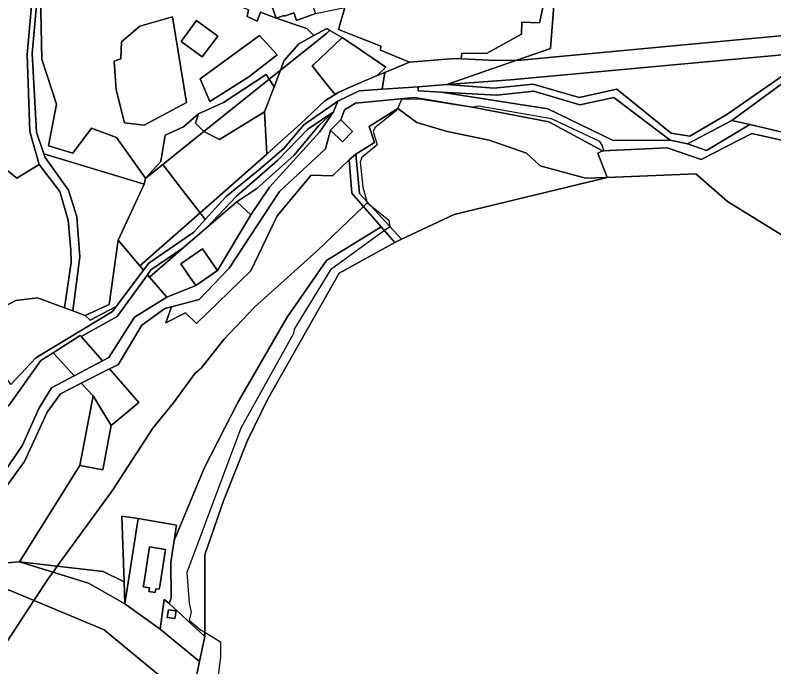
# Model space of a CAD drawing. Extents: x -477304 to -465429, y -1159113 to -1149210.
# Drawn here: x -473107.7 to -472814.2, y -1152243 to -1151991.1 of the extents above; entities that cross this region are included whole.
import ezdxf

# ---------------------------------------------------------------- set-up
doc = ezdxf.new("R2010")
doc.units = 0
for name, color, linetype in [('BPEJ_s', 7, 'Continuous'), ('orna_s', 7, 'Continuous'), ('ostatni_s', 7, 'Continuous'), ('PUPFL_s', 7, 'Continuous'), ('trav_porost_s', 7, 'Continuous'), ('voda_s', 7, 'Continuous'), ('zahrada_s', 7, 'Continuous')]:
    doc.layers.add(name, color=color, linetype=linetype)

msp = doc.modelspace()

# ---------------------------------------------------------------- linework, layer by layer
at = {"layer": 'BPEJ_s'}
for points in [[(-472790.4, -1152088.88), (-472832.17, -1152063.06), (-472844.43, -1152052.44), (-472878.73, -1152053.84), (-472882.33, -1152044.4), (-472880.45, -1152043.54), (-472880.02, -1152043.52), (-472880.66, -1152041.37), (-472881.51, -1152039.88), (-472900.24, -1152031.16), (-472928.32, -1152026.26), (-472930.51, -1152026.63), (-472930.87, -1152026.69), (-472951.3, -1152023.5), (-472958.32, -1152023.71), (-472959.84, -1152027.32), (-472959.94, -1152027.54), (-472960.03, -1152027.75), (-472968.54, -1152034.56), (-472969.18, -1152036.05), (-472967.69, -1152041.16), (-472973.64, -1152046.05), (-472974.28, -1152047.75), (-472973.22, -1152057.54), (-472971.67, -1152063.12), (-472971.54, -1152063.59), (-472970.36, -1152064.54), (-472969.93, -1152064.89), (-472963.22, -1152070.31), (-472962.82, -1152072.73), (-472962.8, -1152072.8), (-472962.79, -1152072.86), (-472964.84, -1152074.34), (-472985.77, -1152089.46), (-472999.82, -1152112.44), (-473000.03, -1152114.14), (-473020.46, -1152150.74), (-473041.31, -1152206.49), (-473040.46, -1152218.4), (-473039.61, -1152221.81), (-473040.46, -1152225), (-473035.99, -1152228.62), (-473034.41, -1152229.58), (-473028.33, -1152233.3), (-473028.33, -1152239.25), (-473031.73, -1152266.28)], [(-472790.4, -1152088.88), (-472832.17, -1152063.06), (-472844.43, -1152052.44), (-472878.73, -1152053.84), (-472882.33, -1152044.4), (-472880.45, -1152043.54), (-472880.02, -1152043.52), (-472880.66, -1152041.37), (-472881.51, -1152039.88), (-472900.24, -1152031.16), (-472928.32, -1152026.26), (-472930.51, -1152026.63), (-472930.87, -1152026.69), (-472951.3, -1152023.5), (-472958.32, -1152023.71), (-472959.84, -1152027.32), (-472959.94, -1152027.54), (-472960.03, -1152027.75), (-472968.54, -1152034.56), (-472969.18, -1152036.05), (-472967.69, -1152041.16), (-472973.64, -1152046.05), (-472974.28, -1152047.75), (-472973.22, -1152057.54), (-472971.67, -1152063.12), (-472971.54, -1152063.59)], [(-473115.57, -1152240.32), (-473100.46, -1152217.35), (-473094.72, -1152208.61), (-473093.09, -1152206.38), (-473091.43, -1152204.1), (-473070.25, -1152174.99), (-473054.5, -1152150.74), (-473046.42, -1152140.95), (-473038.12, -1152129.46), (-473035.78, -1152127.54), (-473028.95, -1152118.89), (-473027.05, -1152116.48), (-473015.14, -1152103.93), (-472990.88, -1152082.22), (-472973, -1152064.99), (-472971.54, -1152063.59), (-472970.36, -1152064.54), (-472969.93, -1152064.89), (-472963.22, -1152070.31), (-472962.82, -1152072.73), (-472962.8, -1152072.8), (-472962.79, -1152072.86), (-472964.84, -1152074.34), (-472985.77, -1152089.46), (-472999.82, -1152112.44), (-473000.03, -1152114.14), (-473020.46, -1152150.74), (-473041.31, -1152206.49), (-473040.46, -1152218.4), (-473039.61, -1152221.81), (-473040.46, -1152225), (-473035.99, -1152228.62), (-473034.41, -1152229.58), (-473028.33, -1152233.3), (-473028.33, -1152239.25), (-473031.73, -1152266.28)], [(-472971.54, -1152063.59), (-472973, -1152064.99), (-472990.88, -1152082.22), (-473015.14, -1152103.93), (-473027.05, -1152116.48), (-473028.95, -1152118.89), (-473035.78, -1152127.54), (-473038.12, -1152129.46), (-473046.42, -1152140.95), (-473054.5, -1152150.74), (-473070.25, -1152174.99), (-473091.43, -1152204.1), (-473093.09, -1152206.38), (-473094.72, -1152208.61), (-473100.46, -1152217.35), (-473115.57, -1152240.32)]]:
    msp.add_lwpolyline(points, dxfattribs=at)
at = {"layer": 'orna_s'}
for points in [[(-473005.14, -1152012.38), (-472987.31, -1151998.14), (-472986.01, -1151997), (-472981.27, -1151999.66), (-472984.63, -1152002.87), (-472992.19, -1152010.09), (-472992.83, -1152010.7), (-472987, -1152018.01), (-472984, -1152021.77), (-472987.93, -1152024.24), (-472997.3, -1152033.03), (-473007.1, -1152041.88), (-473010.35, -1152044.74), (-473011.23, -1152028.43), (-473007.54, -1152018.7)], [(-473007.54, -1152018.7), (-473009.45, -1152015.82), (-473005.14, -1152012.38)], [(-472976.97, -1152018.42), (-472969.47, -1152015.15), (-472967.68, -1152014.41), (-472964.7, -1152013.19), (-472965.74, -1152019.72), (-472974.59, -1152020.32), (-472982.95, -1152024.3), (-472996, -1152033.44), (-473003.82, -1152042.58), (-473013.61, -1152050.98), (-473026.1, -1152061.14), (-473034.2, -1152070.07), (-473036.18, -1152067.47), (-473010.35, -1152044.74), (-473007.1, -1152041.88), (-472997.3, -1152033.03), (-472987.93, -1152024.24), (-472984, -1152021.77), (-472982.49, -1152020.82)], [(-473011.23, -1152028.43), (-473028.65, -1152039.07), (-473034.78, -1152036.07), (-473009.45, -1152015.82), (-473007.54, -1152018.7)], [(-473010.35, -1152044.74), (-473036.18, -1152067.47), (-473041.67, -1152060.36), (-473050.64, -1152048.74), (-473034.78, -1152036.07), (-473028.65, -1152039.07), (-473011.23, -1152028.43)], [(-473067.91, -1152078.09), (-473057.88, -1152056.33), (-473057.3, -1152054.09), (-473056.59, -1152053.52), (-473050.64, -1152048.74), (-473041.67, -1152060.36), (-473036.18, -1152067.47), (-473059.52, -1152088.01)], [(-473059.52, -1152088.01), (-473036.18, -1152067.47), (-473034.2, -1152070.07), (-473038.61, -1152074.94), (-473055.98, -1152086.91), (-473058.07, -1152089.69)]]:
    msp.add_lwpolyline(points, close=True, dxfattribs=at)
at = {"layer": 'ostatni_s'}
for points in [[(-473098.29, -1151974.21), (-473101.11, -1152005.92), (-473099.42, -1152036.28), (-473096.61, -1152044.64), (-473096.12, -1152046.11), (-473087.12, -1152058.68), (-473083.9, -1152069.06), (-473082.72, -1152084.48), (-473085.47, -1152105.42), (-473088.71, -1152104.22), (-473086.01, -1152086.73), (-473086.24, -1152081.86), (-473087.27, -1152070.32), (-473090.49, -1152059.17), (-473098.48, -1152048.76), (-473102.06, -1152036.02), (-473103.08, -1152006.22), (-473100.39, -1151975.73)], [(-473109.42, -1152133.88), (-473099.78, -1152123.48), (-473070.06, -1152105.64), (-473068.6, -1152103.7), (-473058.07, -1152089.69), (-473055.98, -1152086.91), (-473038.61, -1152074.94), (-473034.2, -1152070.07), (-473026.1, -1152061.14), (-473013.61, -1152050.98), (-473003.82, -1152042.58), (-472996, -1152033.44), (-472982.95, -1152024.3), (-472984.57, -1152028.47), (-472994.51, -1152035.12), (-473006.14, -1152047.05), (-473022.09, -1152061.03), (-473033.68, -1152073.29), (-473042.71, -1152081.04), (-473055.19, -1152089.46), (-473056.6, -1152091.4), (-473068.3, -1152107.56), (-473082.22, -1152115.31), (-473082.53, -1152114.93), (-473093.02, -1152121.65), (-473097.82, -1152124.52), (-473110.14, -1152141.91)]]:
    msp.add_lwpolyline(points, dxfattribs=at)
for points in [[(-473003.65, -1151991.13), (-473006.75, -1151992.23), (-473008.45, -1151987.45), (-472992.18, -1151981.23), (-472992.02, -1151981.73), (-472990.05, -1151981), (-472988.46, -1151985.47), (-472990.41, -1151986.16), (-472990.19, -1151986.67), (-472992.56, -1151987.57), (-472991.57, -1151990.37), (-472998.86, -1151993.15), (-472999.86, -1151990.35), (-472999.91, -1151990.17), (-473003.5, -1151991.47)], [(-473029.36, -1151999.14), (-473035.39, -1152007.16), (-473043.49, -1152001.2), (-473037.53, -1151993.12)], [(-472976.97, -1152018.42), (-472982.49, -1152020.82), (-472984, -1152021.77), (-472987, -1152018.01), (-472992.83, -1152010.7), (-472992.19, -1152010.09), (-472984.63, -1152002.87), (-472981.27, -1151999.66), (-472974.12, -1152004.51), (-472964.29, -1152011.18), (-472967.68, -1152014.41), (-472969.47, -1152015.15)], [(-472889.33, -1152025.73), (-472907.03, -1152020.43), (-472921.34, -1152021.99), (-472942.94, -1152020.81), (-472951.85, -1152020.32), (-472951.83, -1152018.73), (-472940.79, -1152017.89), (-472922.48, -1152019.31), (-472907.35, -1152017.68), (-472889.5, -1152022.83), (-472874.99, -1152019.64), (-472854, -1152036.62), (-472846.69, -1152037.82), (-472832.36, -1152029.45), (-472807.51, -1152012.17), (-472796.94, -1152005.09), (-472790.37, -1152004.49), (-472795.19, -1152006.82), (-472805.21, -1152013.16), (-472830.49, -1152031.72), (-472847.63, -1152040.86), (-472854.36, -1152039.34), (-472876.11, -1152022.86)], [(-472889.33, -1152025.73), (-472876.11, -1152022.86), (-472854.36, -1152039.34), (-472876.42, -1152039.57), (-472901.65, -1152027.25), (-472942.94, -1152020.81), (-472921.34, -1152021.99), (-472907.03, -1152020.43)], [(-472981.11, -1152040.08), (-472985.7, -1152035.57), (-472981.78, -1152031.58), (-472977.19, -1152036.09)], [(-472958.26, -1152077.68), (-472960.86, -1152078.9), (-472966.13, -1152072.86), (-472977.45, -1152059.9), (-472978.58, -1152047.03), (-472975.95, -1152044.79), (-472974.57, -1152059.97)], [(-473037.81, -1152095.63), (-473040.89, -1152091.19), (-473043.69, -1152087.17), (-473035.32, -1152081.35), (-473030.75, -1152087.92), (-473029.44, -1152089.8)], [(-473074.01, -1152124.7), (-473084.86, -1152130.44), (-473091.12, -1152123.69), (-473093.02, -1152121.65), (-473082.53, -1152114.93), (-473082.22, -1152115.31)], [(-473059.94, -1152140.82), (-473070.66, -1152149.66), (-473077.58, -1152138.27), (-473082.17, -1152133.33), (-473071.27, -1152127.83)], [(-473106.05, -1152202.42), (-473123.09, -1152203.62), (-473123.02, -1152202.85), (-473121.74, -1152187.69), (-473104.18, -1152163.6), (-473095.33, -1152144.58), (-473090.26, -1152137.41), (-473082.17, -1152133.33), (-473077.58, -1152138.27), (-473082.72, -1152165.21)], [(-473077.58, -1152138.27), (-473070.66, -1152149.66), (-473073.78, -1152166.84), (-473082.72, -1152165.21)], [(-473047.54, -1152202.49), (-473047.37, -1152216.42), (-473048.19, -1152218.51), (-473050.13, -1152216.93), (-473051.6, -1152228.45), (-473065.29, -1152218.57), (-473060.12, -1152185.69), (-473045.29, -1152188.16), (-473046.24, -1152194.19)], [(-473053.58, -1152214.28), (-473056.05, -1152213.89), (-473055.81, -1152212.41), (-473058.18, -1152212.03), (-473057.99, -1152210.85), (-473055.74, -1152196.63), (-473049.54, -1152197.61), (-473051.79, -1152211.83), (-473051.98, -1152213.01), (-473053.34, -1152212.8)], [(-473051.98, -1152213.01), (-473051.79, -1152211.83), (-473049.54, -1152197.61), (-473055.74, -1152196.63), (-473057.99, -1152210.85), (-473058.18, -1152212.03), (-473055.81, -1152212.41), (-473056.05, -1152213.89), (-473053.58, -1152214.28), (-473053.34, -1152212.8)], [(-473040.88, -1152262.57), (-473041.27, -1152264.74), (-473049.61, -1152249.01), (-473050.28, -1152247.75), (-473073.3, -1152228.62), (-473110.28, -1152213.27), (-473112.79, -1152215.65), (-473124.57, -1152216.76), (-473123.09, -1152203.62), (-473106.05, -1152202.42), (-473079.33, -1152210.59), (-473065.29, -1152218.57), (-473051.6, -1152228.45), (-473036.41, -1152240.93)], [(-473048.42, -1152220.92), (-473045.46, -1152221.39), (-473045.93, -1152224.35), (-473048.89, -1152223.88)]]:
    msp.add_lwpolyline(points, close=True, dxfattribs=at)
at = {"layer": 'PUPFL_s'}
for points in [[(-472968.71, -1152040.24), (-472975.95, -1152044.79), (-472978.58, -1152047.03), (-472985.02, -1152053.11), (-472993.16, -1152052.89), (-473006.4, -1152068.61), (-473016.62, -1152089.91), (-473037.64, -1152110.3), (-473041.8, -1152106.14), (-473049.41, -1152110.04), (-473047.3, -1152103.79), (-473036.49, -1152101.02), (-473024.92, -1152088.84), (-473005.42, -1152059.17), (-472987.71, -1152042.76), (-472985.7, -1152035.57), (-472981.11, -1152040.08), (-472977.19, -1152036.09), (-472981.78, -1152031.58), (-472980.3, -1152027.61), (-472976.06, -1152025.05), (-472953.27, -1152022.91), (-472930.12, -1152026.69), (-472901.33, -1152032.35), (-472880.45, -1152043.54), (-472882.33, -1152044.4), (-472878.73, -1152053.84), (-472887.05, -1152054.09), (-472904.63, -1152049.31), (-472909.91, -1152044.41), (-472924.4, -1152039.32), (-472940.59, -1152036.05), (-472952.36, -1152032.5), (-472959.64, -1152027.19), (-472970.78, -1152034.08)], [(-472909.91, -1152044.41), (-472904.63, -1152049.31), (-472887.05, -1152054.09), (-472878.73, -1152053.84), (-472937.94, -1152068.1), (-472958.26, -1152077.68), (-472974.57, -1152059.97), (-472975.95, -1152044.79), (-472968.71, -1152040.24), (-472970.78, -1152034.08), (-472959.64, -1152027.19), (-472952.36, -1152032.5), (-472940.59, -1152036.05), (-472924.4, -1152039.32)], [(-473034.37, -1152199.73), (-473034.41, -1152231.26), (-473048.19, -1152218.51), (-473047.37, -1152216.42), (-473047.54, -1152202.49), (-473046.24, -1152194.19), (-473034.5, -1152165.93), (-473021.49, -1152140.6), (-473002.54, -1152107.76), (-472987.28, -1152085.88), (-472966.13, -1152072.86), (-472960.86, -1152078.9), (-472982.44, -1152090.82), (-473010.18, -1152139.7), (-473017.8, -1152155.53), (-473027.19, -1152178.76)]]:
    msp.add_lwpolyline(points, close=True, dxfattribs=at)
msp.add_lwpolyline([(-472803.51, -1152404.04), (-472830.41, -1152427.14), (-472903.11, -1152371.38), (-472893.2, -1152360.18), (-472920.86, -1152341.9), (-472985.79, -1152300.13), (-473040.88, -1152262.57), (-473036.41, -1152240.93), (-473034.41, -1152231.26), (-473034.37, -1152199.73), (-473027.19, -1152178.76), (-473017.8, -1152155.53), (-473010.18, -1152139.7), (-472982.44, -1152090.82), (-472960.86, -1152078.9), (-472958.26, -1152077.68), (-472937.94, -1152068.1), (-472878.73, -1152053.84), (-472844.43, -1152052.44), (-472832.17, -1152063.06), (-472790.4, -1152088.88)], dxfattribs=at)
at = {"layer": 'trav_porost_s'}
for points in [[(-472716.7, -1151990.2), (-472901.27, -1152007.43), (-472912.03, -1152008.42), (-472913.65, -1152008.44), (-472900.59, -1152003.9), (-472899.36, -1151987.26), (-472875.12, -1151935.17), (-472866.14, -1151888.87), (-472849.31, -1151826.77), (-472841.3, -1151826.14), (-472760.08, -1151807.99)], [(-473100.39, -1151975.73), (-473103.08, -1152006.22), (-473102.06, -1152036.02), (-473098.48, -1152048.76), (-473107.15, -1152054.12), (-473111.98, -1152050.03), (-473112.4, -1152042.73), (-473135.97, -1152048.98), (-473136.05, -1152046.22), (-473149.62, -1152050.75), (-473156.17, -1152018.16), (-473138.38, -1151941.48)], [(-473017.41, -1151989.03), (-473017.97, -1151991.61), (-473014.05, -1151993.4), (-473012.86, -1151989.96), (-473006.75, -1151992.23), (-472994.88, -1151996.19), (-472992.16, -1151998.92), (-472997.99, -1152002.19), (-473003.67, -1152008.52), (-473005.14, -1152012.38), (-473009.45, -1152015.82), (-473010.65, -1152014.01), (-473027.09, -1152024.84), (-473036.87, -1152029.15), (-473042.62, -1152034.18), (-473049.73, -1152037.5), (-473051.36, -1152047.62), (-473057.3, -1152054.09), (-473068.51, -1152038.39), (-473078.19, -1152034.75), (-473085.46, -1152044.39), (-473094.78, -1152041.59), (-473091.76, -1152025.44), (-473097.37, -1152008.05), (-473097.92, -1151983.37)], [(-472796.94, -1152005.09), (-472916.16, -1152016), (-472940.79, -1152017.89), (-472913.65, -1152008.44), (-472912.03, -1152008.42), (-472901.27, -1152007.43), (-472716.7, -1151990.2)], [(-473111.98, -1152050.03), (-473107.15, -1152054.12), (-473098.48, -1152048.76), (-473090.49, -1152059.17), (-473087.27, -1152070.32), (-473086.24, -1152081.86), (-473086.01, -1152086.73), (-473088.71, -1152104.22), (-473099.14, -1152100.37), (-473107.47, -1152101.38), (-473125.61, -1152110.89)]]:
    msp.add_lwpolyline(points, dxfattribs=at)
for points in [[(-472901.57, -1151978.66), (-472900.79, -1151975.6), (-472893.61, -1151958.55), (-472895.86, -1151946.78), (-472884.03, -1151935.63), (-472874.96, -1151912.36), (-472866.14, -1151888.87), (-472875.12, -1151935.17), (-472899.36, -1151987.26), (-472900.59, -1152003.9), (-472913.65, -1152008.44), (-472921.61, -1152008.56), (-472935.21, -1152007.98), (-472934.97, -1152005.72), (-472925.43, -1152005.89), (-472911.86, -1151998.37), (-472911.72, -1151993.74), (-472904.84, -1151994.08)], [(-473017.97, -1151991.61), (-473017.41, -1151989.03), (-473027.95, -1151984.96), (-473027.69, -1151984), (-473035.31, -1151981.54), (-473033.68, -1151975.77), (-473036.8, -1151974.72), (-473033.35, -1151965.89), (-473015.11, -1151965.91), (-473006.65, -1151966.01), (-472990.27, -1151965.76), (-472988.17, -1151962.11), (-472952.83, -1151957.8), (-472949.59, -1151981.28), (-472990.19, -1151986.67), (-472990.41, -1151986.16), (-472988.46, -1151985.47), (-472990.05, -1151981), (-472992.02, -1151981.73), (-472992.18, -1151981.23), (-473008.45, -1151987.45), (-473006.75, -1151992.23), (-473012.86, -1151989.96), (-473014.05, -1151993.4)], [(-472911.72, -1151993.74), (-472911.86, -1151998.37), (-472925.43, -1152005.89), (-472934.97, -1152005.72), (-472935.21, -1152007.98), (-472937.79, -1152007.87), (-472955.18, -1152009.29), (-472966.35, -1152004.6), (-472966.32, -1152003.06), (-472982.62, -1151996.56), (-472980.26, -1151988.1), (-472901.57, -1151978.66), (-472904.84, -1151994.08)], [(-472994.88, -1151996.19), (-473006.75, -1151992.23), (-473003.65, -1151991.13), (-473003.5, -1151991.47), (-472999.91, -1151990.17), (-472999.86, -1151990.35), (-472998.86, -1151993.15), (-472991.57, -1151990.37), (-472980.26, -1151988.1), (-472982.62, -1151996.56), (-472966.32, -1152003.06), (-472966.35, -1152004.6), (-472955.18, -1152009.29), (-472964.7, -1152013.19), (-472967.68, -1152014.41), (-472964.29, -1152011.18), (-472974.12, -1152004.51), (-472981.27, -1151999.66), (-472986.01, -1151997), (-472987.19, -1151996.22), (-472992.16, -1151998.92)], [(-473069.46, -1152008.85), (-473066.88, -1152007.95), (-473066.58, -1152001.43), (-473059.46, -1151995.31), (-473046.82, -1151991.76), (-473041.51, -1152024.87), (-473057.87, -1152033.54), (-473065.49, -1152032.63), (-473068.68, -1152019.87)], [(-473057.87, -1152033.54), (-473041.51, -1152024.87), (-473046.82, -1151991.76), (-473059.46, -1151995.31), (-473066.58, -1152001.43), (-473066.88, -1152007.95), (-473069.46, -1152008.85), (-473068.68, -1152019.87), (-473065.49, -1152032.63)], [(-473029.36, -1151999.14), (-473037.53, -1151993.12), (-473043.49, -1152001.2), (-473035.39, -1152007.16)], [(-472997.99, -1152002.19), (-472992.16, -1151998.92), (-472987.19, -1151996.22), (-472986.01, -1151997), (-472987.31, -1151998.14), (-473005.14, -1152012.38), (-473003.67, -1152008.52)], [(-473013.18, -1151998.92), (-473006.36, -1152006.41), (-473017.29, -1152014.94), (-473032.41, -1152024.43), (-473036.13, -1152015.72)], [(-473032.41, -1152024.43), (-473017.29, -1152014.94), (-473006.36, -1152006.41), (-473013.18, -1151998.92), (-473036.13, -1152015.72)], [(-472807.51, -1152012.17), (-472832.36, -1152029.45), (-472846.69, -1152037.82), (-472854, -1152036.62), (-472874.99, -1152019.64), (-472889.5, -1152022.83), (-472907.35, -1152017.68), (-472922.48, -1152019.31), (-472940.79, -1152017.89), (-472916.16, -1152016), (-472796.94, -1152005.09)], [(-472951.83, -1152018.73), (-472955.57, -1152019.02), (-472965.74, -1152019.72), (-472964.7, -1152013.19), (-472955.18, -1152009.29), (-472937.79, -1152007.87), (-472935.21, -1152007.98), (-472921.61, -1152008.56), (-472913.65, -1152008.44), (-472940.79, -1152017.89)], [(-473034.78, -1152036.07), (-473037.98, -1152032.81), (-473036.87, -1152029.15), (-473027.09, -1152024.84), (-473010.65, -1152014.01), (-473009.45, -1152015.82)], [(-472830.49, -1152031.72), (-472805.21, -1152013.16), (-472795.79, -1152017.03), (-472785.07, -1152024.65), (-472775.11, -1152033.45), (-472793.39, -1152037.67), (-472810.42, -1152036.36), (-472823.53, -1152033.33)], [(-473037.98, -1152032.81), (-473034.78, -1152036.07), (-473050.64, -1152048.74), (-473056.59, -1152053.52), (-473057.3, -1152054.09), (-473051.36, -1152047.62), (-473049.73, -1152037.5), (-473042.62, -1152034.18), (-473036.87, -1152029.15)], [(-472984.57, -1152028.47), (-472990.28, -1152033.7), (-472999.86, -1152045.15), (-473014.2, -1152058.04), (-473022.01, -1152063.28), (-473033.68, -1152073.29), (-473022.09, -1152061.03), (-473006.14, -1152047.05), (-472994.51, -1152035.12)], [(-473009.33, -1152057.53), (-473016.58, -1152068.22), (-473022.01, -1152063.28), (-473014.2, -1152058.04), (-472999.86, -1152045.15), (-472990.28, -1152033.7), (-472984.57, -1152028.47), (-472989.96, -1152036.24)], [(-472823.53, -1152033.33), (-472840.33, -1152043.39), (-472847.63, -1152040.86), (-472830.49, -1152031.72)], [(-472822.74, -1152036.81), (-472807.72, -1152040.12), (-472791.68, -1152041.2), (-472790.4, -1152088.88), (-472832.17, -1152063.06), (-472844.43, -1152052.44), (-472878.73, -1152053.84), (-472882.33, -1152044.4), (-472880.45, -1152043.54), (-472855.55, -1152042.34), (-472842.34, -1152046.92)], [(-473096.61, -1152044.64), (-473057.88, -1152056.33), (-473067.91, -1152078.09), (-473071.34, -1152102.91), (-473080.71, -1152107.18), (-473085.47, -1152105.42), (-473082.72, -1152084.48), (-473083.9, -1152069.06), (-473087.12, -1152058.68), (-473096.12, -1152046.11)], [(-473070.66, -1152149.66), (-473059.94, -1152140.82), (-473071.27, -1152127.83), (-473067.91, -1152126.18), (-473058.71, -1152110.87), (-473049.81, -1152104.41), (-473047.3, -1152103.79), (-473049.41, -1152110.04), (-473041.8, -1152106.14), (-473037.64, -1152110.3), (-473016.62, -1152089.91), (-473006.4, -1152068.61), (-472993.16, -1152052.89), (-472985.02, -1152053.11), (-472978.58, -1152047.03), (-472977.45, -1152059.9), (-472966.13, -1152072.86), (-472987.28, -1152085.88), (-473002.54, -1152107.76), (-473021.49, -1152140.6), (-473034.5, -1152165.93), (-473046.24, -1152194.19), (-473045.29, -1152188.16), (-473060.12, -1152185.69), (-473066.52, -1152184.77), (-473065.6, -1152210.06), (-473073.63, -1152206.15), (-473106.05, -1152202.42), (-473082.72, -1152165.21), (-473073.78, -1152166.84)], [(-473058.07, -1152089.69), (-473068.6, -1152103.7), (-473078.72, -1152108.98), (-473080.71, -1152107.18), (-473071.34, -1152102.91), (-473067.91, -1152078.09), (-473059.52, -1152088.01)], [(-473049.09, -1152100.13), (-473061.52, -1152107.85), (-473071.45, -1152123.35), (-473074.01, -1152124.7), (-473082.22, -1152115.31), (-473068.3, -1152107.56), (-473056.6, -1152091.4), (-473055.83, -1152092.3)], [(-473118.95, -1152120.14), (-473125.61, -1152110.89), (-473107.47, -1152101.38), (-473099.14, -1152100.37), (-473088.71, -1152104.22), (-473085.47, -1152105.42), (-473080.71, -1152107.18), (-473078.72, -1152108.98), (-473068.6, -1152103.7), (-473070.06, -1152105.64), (-473099.78, -1152123.48), (-473109.42, -1152133.88)], [(-473093.02, -1152121.65), (-473091.12, -1152123.69), (-473084.86, -1152130.44), (-473093.72, -1152135.12), (-473098.52, -1152143.1), (-473104.93, -1152157.23), (-473121.32, -1152181.31), (-473124.64, -1152179.18), (-473118.41, -1152171.03), (-473117.29, -1152171.88), (-473112.45, -1152165.55), (-473123.73, -1152156.92), (-473110.14, -1152141.91), (-473097.82, -1152124.52)], [(-473065.29, -1152218.57), (-473065.6, -1152210.06), (-473066.52, -1152184.77), (-473060.12, -1152185.69)], [(-473079.33, -1152210.59), (-473106.05, -1152202.42), (-473073.63, -1152206.15), (-473065.6, -1152210.06), (-473065.29, -1152218.57)], [(-473053.1, -1152276.08), (-473043.93, -1152279.52), (-473051.55, -1152321.94), (-473077.39, -1152344.62), (-473088.75, -1152360.89), (-473182.1, -1152302.69), (-473184.18, -1152301.4), (-473173.99, -1152281.78), (-473171.05, -1152279.45), (-473178.4, -1152261.96), (-473159.76, -1152238.29), (-473146.32, -1152229.05), (-473142.59, -1152232.65), (-473139.5, -1152230.29), (-473135.26, -1152233.64), (-473127.52, -1152224.95), (-473129.97, -1152221.87), (-473124.57, -1152216.76), (-473112.79, -1152215.65), (-473110.28, -1152213.27), (-473073.3, -1152228.62), (-473050.28, -1152247.75), (-473049.61, -1152249.01)], [(-473051.6, -1152228.45), (-473050.13, -1152216.93), (-473048.19, -1152218.51), (-473034.41, -1152231.26), (-473036.41, -1152240.93)], [(-473045.46, -1152221.39), (-473048.42, -1152220.92), (-473048.89, -1152223.88), (-473045.93, -1152224.35)]]:
    msp.add_lwpolyline(points, close=True, dxfattribs=at)
at = {"layer": 'voda_s'}
msp.add_lwpolyline([(-473088.69, -1151898.86), (-473088.09, -1151901.57), (-473088.39, -1151940.59), (-473097.92, -1151983.37), (-473097.37, -1152008.05), (-473091.76, -1152025.44), (-473094.78, -1152041.59), (-473085.46, -1152044.39), (-473078.19, -1152034.75), (-473068.51, -1152038.39), (-473057.3, -1152054.09), (-473057.88, -1152056.33), (-473096.61, -1152044.64), (-473099.42, -1152036.28), (-473101.11, -1152005.92), (-473098.29, -1151974.21), (-473090.16, -1151931.47), (-473091.09, -1151916.42), (-473089.59, -1151900.89), (-473091.84, -1151886.31), (-473080.13, -1151884.73)], close=True, dxfattribs=at)
for points in [[(-473121.32, -1152181.31), (-473104.93, -1152157.23), (-473098.52, -1152143.1), (-473093.72, -1152135.12), (-473084.86, -1152130.44), (-473074.01, -1152124.7), (-473071.45, -1152123.35), (-473061.52, -1152107.85), (-473049.09, -1152100.13), (-473037.81, -1152095.63), (-473029.44, -1152089.8), (-473016.58, -1152068.22), (-473009.33, -1152057.53), (-472989.96, -1152036.24), (-472984.57, -1152028.47), (-472982.95, -1152024.3), (-472974.59, -1152020.32), (-472965.74, -1152019.72), (-472955.57, -1152019.02), (-472951.83, -1152018.73), (-472951.85, -1152020.32), (-472942.94, -1152020.81), (-472901.65, -1152027.25), (-472876.42, -1152039.57), (-472854.36, -1152039.34), (-472847.63, -1152040.86), (-472840.33, -1152043.39), (-472823.53, -1152033.33), (-472810.42, -1152036.36)], [(-472807.72, -1152040.12), (-472822.74, -1152036.81), (-472842.34, -1152046.92), (-472855.55, -1152042.34), (-472880.45, -1152043.54), (-472901.33, -1152032.35), (-472930.12, -1152026.69), (-472953.27, -1152022.91), (-472976.06, -1152025.05), (-472980.3, -1152027.61), (-472981.78, -1152031.58), (-472985.7, -1152035.57), (-472987.71, -1152042.76), (-473005.42, -1152059.17), (-473024.92, -1152088.84), (-473036.49, -1152101.02), (-473047.3, -1152103.79), (-473049.81, -1152104.41), (-473058.71, -1152110.87), (-473067.91, -1152126.18), (-473071.27, -1152127.83), (-473082.17, -1152133.33), (-473090.26, -1152137.41), (-473095.33, -1152144.58), (-473104.18, -1152163.6), (-473121.74, -1152187.69)]]:
    msp.add_lwpolyline(points, dxfattribs=at)
at = {"layer": 'zahrada_s'}
for points in [[(-473037.81, -1152095.63), (-473049.09, -1152100.13), (-473055.83, -1152092.3), (-473042.71, -1152081.04), (-473033.68, -1152073.29), (-473022.01, -1152063.28), (-473016.58, -1152068.22), (-473029.44, -1152089.8), (-473030.75, -1152087.92), (-473035.32, -1152081.35), (-473043.69, -1152087.17), (-473040.89, -1152091.19)], [(-473056.6, -1152091.4), (-473055.19, -1152089.46), (-473042.71, -1152081.04), (-473055.83, -1152092.3)]]:
    msp.add_lwpolyline(points, close=True, dxfattribs=at)

doc.saveas('drawing.dxf')
